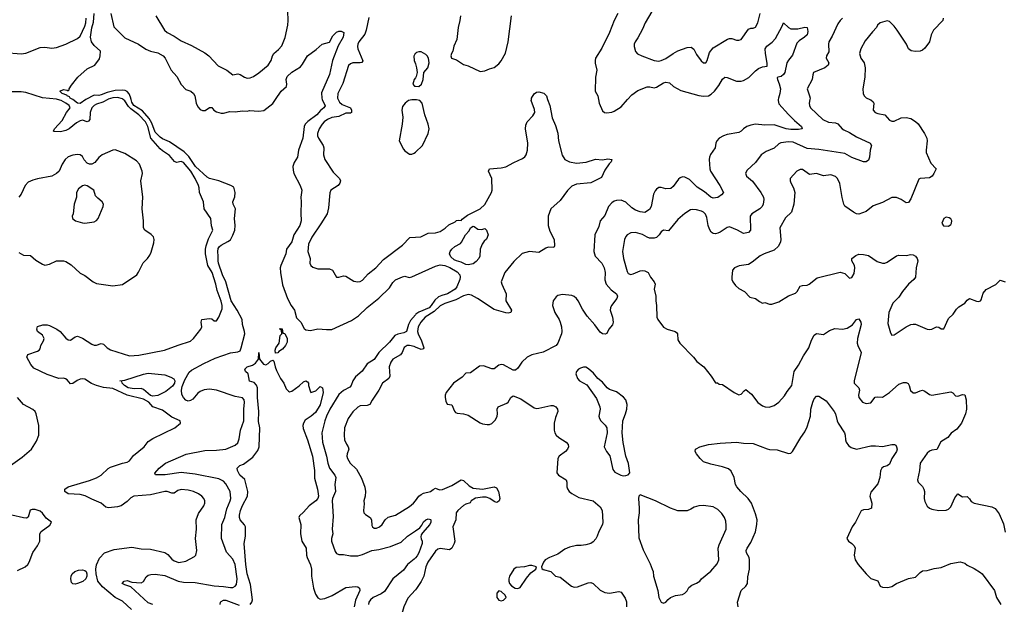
# Model space of a CAD drawing. Header units: inches. Extents: x 2001573 to 2220545, y 644482 to 846830.
# Tile 420 of 656: x 2086637 to 2095005, y 775712 to 780677. Entities that reach past the tile are written whole.
import ezdxf

# ---------------------------------------------------------------- set-up
doc = ezdxf.new("R2010")
doc.units = ezdxf.units.IN
doc.header["$MEASUREMENT"] = 0
for name, color, linetype in [('C0787', 7, 'Continuous'), ('C0788', 7, 'Continuous'), ('C0797', 7, 'Continuous'), ('C0798', 7, 'Continuous')]:
    doc.layers.add(name, color=color, linetype=linetype)

msp = doc.modelspace()

# ---------------------------------------------------------------- linework, layer by layer
at = {"layer": 'C0787', "color": 5}
for points, elevation in [([(2087587.2, 775667.2), (2087510, 775738.3), (2087450, 775771.3), (2087341.5, 775861.5), (2087300.9, 775910), (2087287.8, 775970), (2087285.3, 776010), (2087291.2, 776048.8), (2087315.9, 776104.1), (2087357.6, 776150), (2087440.9, 776179.1), (2087590, 776196.9), (2087670, 776183.9), (2087750, 776181.5), (2087871.5, 776151.5), (2087895.8, 776135.8), (2087930, 776096.9), (2087950, 776081.2), (2087990, 776066.5), (2088050, 776078.3), (2088121.7, 776118.3), (2088135.1, 776130), (2088143.6, 776170), (2088132.8, 776270), (2088140.3, 776350), (2088137.6, 776430), (2088156.4, 776483.6), (2088201.3, 776550), (2088209.7, 776570), (2088212, 776590), (2088203.5, 776610), (2088186, 776630), (2088156.9, 776650), (2088115.1, 776670), (2088070, 776683.2), (2088010, 776687.6), (2087980.4, 776679.6), (2087950, 776657.6), (2087930, 776656.8), (2087890, 776669.9), (2087870, 776671.6), (2087750, 776641.1), (2087607.8, 776632.2), (2087581.9, 776618.1), (2087550, 776585.7), (2087500.5, 776550), (2087470, 776539.8), (2087393, 776533), (2087370, 776538.4), (2087329.3, 776570), (2087250, 776604.5), (2087194.7, 776634.7), (2087150, 776644.3), (2087050, 776652), (2087019.7, 776670), (2087020.5, 776690), (2087049.6, 776710), (2087230, 776763), (2087290, 776786.1), (2087331.2, 776808.8), (2087390, 776866.9), (2087410, 776878), (2087510, 776912), (2087550, 776918.4), (2087570, 776930.4), (2087603.3, 776976.7), (2087694, 777050), (2087730, 777094.9), (2087770, 777121), (2087955.1, 777210), (2088004, 777250), (2088002, 777270), (2087930, 777300.5), (2087850, 777362.3), (2087768.7, 777388.7), (2087735.6, 777430), (2087690, 777455.8), (2087550, 777488.3), (2087430, 777544.2), (2087350, 777553.6), (2087289.4, 777569.4), (2087248, 777588), (2087190, 777625), (2087170, 777628.2), (2087150, 777624.9), (2087125.9, 777614.1), (2087090, 777588.4), (2087070, 777584.2), (2087039.7, 777619.7), (2087027.6, 777627.6), (2087010, 777631.8), (2086970, 777631.2), (2086870, 777665), (2086758.6, 777718.6), (2086733.3, 777750), (2086698, 777810), (2086706.5, 777833.5), (2086790, 777863.1), (2086803.7, 777870), (2086810, 777881), (2086817, 777910), (2086840.7, 777950), (2086844.2, 777970), (2086830, 777999.5), (2086789.6, 778030), (2086783.7, 778050), (2086790, 778070.8), (2086834.7, 778085.3), (2086870, 778086), (2086890, 778081.2), (2086952.4, 778050), (2086980.3, 778030), (2087030, 777973.7), (2087050, 777958.7), (2087070, 777954.4), (2087110, 777983.8), (2087130, 777990.3), (2087170, 777974), (2087250, 777922), (2087270, 777913.6), (2087290, 777913.6), (2087330, 777928), (2087350, 777920.8), (2087381.5, 777890), (2087410, 777874.7), (2087570, 777823.5), (2087650.5, 777829.5), (2087869.3, 777870), (2087985.4, 777914.6), (2088090, 777946.7), (2088115.1, 777970), (2088176.3, 778050), (2088185.6, 778070), (2088179.6, 778110), (2088186, 778130), (2088250, 778141.1), (2088270, 778137.1), (2088290, 778119.1), (2088310, 778120.5), (2088330, 778150.6), (2088357.9, 778222.1), (2088358.5, 778250), (2088350, 778287.3), (2088316.8, 778376.8), (2088305.4, 778430), (2088273.1, 778530), (2088237.1, 778590), (2088217.8, 778690), (2088216.7, 778730), (2088222.4, 778757.6), (2088242.7, 778817.3), (2088279.6, 778890), (2088267.6, 778927.6), (2088262.3, 778990), (2088204.7, 779070), (2088200.5, 779130), (2088164.4, 779210), (2088162.5, 779250), (2088156.2, 779270), (2088128.7, 779330), (2088091.2, 779390), (2088030, 779464.1), (2088010, 779472.7), (2087970, 779465), (2087952.9, 779473), (2087910, 779524.9), (2087850, 779562.8), (2087830, 779581.6), (2087750.8, 779670.8), (2087725.1, 779770), (2087706.1, 779810), (2087650.3, 779870), (2087580.6, 779920.6), (2087560.7, 779940.7), (2087530, 779988.6), (2087515.7, 780000)], 380), ([(2087385.7, 780000), (2087342.7, 779977.3), (2087290, 779960.1), (2087269.5, 779950), (2087249.2, 779930), (2087236.7, 779890), (2087233.7, 779830), (2087223.2, 779816.8), (2087210, 779810.7), (2087170, 779823.1), (2087150, 779819), (2087119.4, 779800.6), (2087056.6, 779750), (2087030, 779735.8), (2086984, 779724), (2086930, 779726.9), (2086925.1, 779730), (2086933.1, 779750), (2086999.1, 779820.9), (2087034.2, 779890), (2087066.2, 779930), (2087056.7, 779950), (2087028.8, 779970), (2086988.6, 779990), (2086958.4, 780000)], 380), ([(2087198.9, 780000), (2087150, 779966), (2087129.7, 779970), (2087088.7, 780000)], 360), ([(2087770, 775712), (2087730, 775724.2), (2087581.1, 775861.1), (2087530, 775877.7), (2087509.6, 775890), (2087525.6, 775910), (2087550, 775913.6), (2087590, 775900.3), (2087670, 775895.5), (2087690, 775906.8), (2087713.6, 775946.4), (2087730, 775959.1), (2087753.3, 775966.7), (2087790, 775968.7), (2087870, 775958), (2087983.1, 775910), (2088030, 775901.1), (2088130, 775896.8), (2088290, 775870.2), (2088370, 775864.8), (2088430, 775854.4), (2088450, 775856.5), (2088470, 775866), (2088479.6, 775880.4), (2088484.5, 775930), (2088469.9, 776050), (2088450, 776094.5), (2088395.4, 776155.4), (2088353.5, 776270), (2088354.6, 776390), (2088380.2, 776450), (2088397.5, 776522.5), (2088427.3, 776590), (2088431.4, 776610), (2088426, 776670), (2088390, 776736), (2088370, 776757.7), (2088330, 776778.4), (2088130, 776817.9), (2088009.5, 776830.5), (2087872.7, 776812.7), (2087811.3, 776811.3), (2087792.9, 776812.9), (2087786.3, 776826.3), (2087822.6, 776870), (2087877, 776910), (2088053.5, 776986.5), (2088210, 777017.5), (2088310, 777020.8), (2088390, 777030.2), (2088470, 777065.3), (2088490, 777084), (2088501.7, 777118.3), (2088513.7, 777190), (2088542.3, 777270), (2088542.5, 777370), (2088548.8, 777430), (2088545.3, 777450), (2088530, 777465.3), (2088470, 777477.6), (2088310, 777532), (2088250, 777539.3), (2088206, 777534), (2088170, 777520.6), (2088150, 777504.9), (2088110, 777454.3), (2088090, 777442.1), (2088070, 777439.1), (2088050, 777445), (2088028.5, 777468.5), (2088015.4, 777495.4), (2088011.4, 777530), (2088017.8, 777562.2), (2088040.5, 777619.5), (2088077.3, 777682.7), (2088098.1, 777701.9), (2088201.6, 777758.4), (2088298.5, 777801.5), (2088430, 777849.3), (2088490, 777855.3), (2088510, 777866.4), (2088520.4, 777890), (2088549.8, 778010.2), (2088548.8, 778030), (2088531.6, 778090), (2088528.2, 778130), (2088485.7, 778210), (2088433.6, 778290), (2088388.5, 778450), (2088360.3, 778510), (2088325.9, 778610), (2088323.5, 778630), (2088325.1, 778670), (2088320.2, 778710), (2088324.7, 778735.3), (2088334.2, 778750), (2088350, 778762.6), (2088407.6, 778792.4), (2088430, 778809.3), (2088450, 778846.3), (2088465.3, 778890), (2088469.3, 778930), (2088462, 778990), (2088471.7, 779070), (2088451.8, 779110), (2088449.6, 779129.7), (2088465.8, 779174.2), (2088469.7, 779210), (2088455.9, 779255.9), (2088433.2, 779270), (2088330, 779307.7), (2088250, 779327.6), (2088230, 779339.2), (2088132, 779430), (2088074.6, 779514.6), (2088035.9, 779555.9), (2087910, 779641.5), (2087850, 779666), (2087830, 779678.8), (2087790, 779722), (2087759.8, 779799.8), (2087738.1, 779838.1), (2087682.2, 779902.2), (2087608.1, 779950), (2087590, 779975.9), (2087583.9, 780000)], 360), ([(2088131, 780000), (2088137.1, 779970), (2088150, 779938.8), (2088170, 779914.9), (2088190, 779906.3), (2088213.6, 779906.4), (2088250, 779930.8), (2088270, 779930.8), (2088288.5, 779908.5), (2088310, 779894.8), (2088350, 779884.9), (2088370, 779884.9), (2088423.5, 779896.5), (2088470, 779896), (2088530, 779904.9), (2088570, 779900.5), (2088590, 779906), (2088670, 779900.4), (2088713.1, 779906.9), (2088790, 779966), (2088812.8, 780000)], 360), ([(2089208.5, 780000), (2089232.6, 779947.4), (2089221.1, 779930), (2089192.7, 779907.3), (2089163.5, 779870), (2089086.2, 779813.8), (2089064.7, 779790), (2089055.5, 779770), (2089042.3, 779670), (2089005.7, 779570), (2088999, 779510), (2088970, 779465.1), (2088959.2, 779430), (2088960.4, 779400.4), (2088967.9, 779370), (2089021.7, 779270), (2089034, 779230), (2089027, 779170), (2089030.3, 779130), (2089025.8, 779034.2), (2089028.5, 778970), (2089017.2, 778930), (2088966.3, 778850), (2088948.9, 778790), (2088904.8, 778730), (2088898.5, 778690), (2088856.1, 778590), (2088851.9, 778570), (2088853, 778530), (2088870, 778426.8), (2088912.9, 778310), (2088945, 778250), (2088972.6, 778210), (2088990, 778145.7), (2089026, 778110), (2089056.2, 778056.2), (2089070, 778043.1), (2089110, 778039), (2089170, 778052.3), (2089245.6, 778045.6), (2089290, 778047.6), (2089457.1, 778122.9), (2089516.6, 778163.4), (2089590, 778232.3), (2089690, 778312.4), (2089779, 778401), (2089810, 778446.3), (2089830, 778466.9), (2089890, 778493.4), (2089910, 778498.4), (2089948.7, 778488.7), (2089970, 778492.7), (2090000, 778506.5)], 360), ([(2089344.2, 780000), (2089355.8, 779975.8), (2089378, 779958), (2089447.7, 779930), (2089458.4, 779910), (2089457.2, 779890), (2089450, 779884.9), (2089410, 779882.5), (2089350, 779854), (2089290, 779846.5), (2089252.3, 779830), (2089225.8, 779810), (2089209.3, 779790), (2089183.9, 779750), (2089168.9, 779710), (2089168.5, 779690), (2089175.8, 779670), (2089216.5, 779610), (2089223.2, 779590), (2089220.7, 779530), (2089231, 779491), (2089302.6, 779382.6), (2089356.4, 779330), (2089363.1, 779310), (2089357.6, 779290), (2089343.8, 779270), (2089281.6, 779230), (2089273.1, 779206.9), (2089261.5, 779078.5), (2089249.2, 779030), (2089197.5, 778942.5), (2089120.7, 778830), (2089092.8, 778770), (2089086.7, 778710), (2089105.3, 778650), (2089102.4, 778610), (2089110.3, 778590), (2089130, 778575.2), (2089170, 778562.7), (2089270, 778561.7), (2089295.2, 778550), (2089330, 778490.3), (2089350, 778490.2), (2089390, 778503.5), (2089410, 778498.9), (2089477.9, 778457.9), (2089510, 778452.1), (2089530, 778455), (2089550, 778466), (2089600.1, 778519.9), (2089662.7, 778570), (2089730, 778640.3), (2089890, 778762), (2089952.5, 778827.5), (2090000, 778830.1)], 380), ([(2090000, 779997.1), (2089970, 779996.4), (2089942.8, 779990), (2089913.4, 779970), (2089890, 779939), (2089884.9, 779910), (2089893, 779850), (2089887.4, 779790), (2089862.4, 779650), (2089898, 779578), (2089910, 779562.8), (2089950, 779536), (2089970, 779536), (2089990, 779542.8), (2090000, 779552.5)], 420), ([(2086630, 778699.1), (2086670, 778677.1), (2086730, 778674.8), (2086775.8, 778635.8), (2086830, 778600.7), (2086850, 778593.4), (2086890, 778601.3), (2086950, 778630.3), (2087010, 778628.9), (2087030, 778623.6), (2087075.1, 778595.1), (2087150, 778526), (2087190, 778503.8), (2087260.7, 778450), (2087290, 778437), (2087430, 778418.3), (2087510, 778428.4), (2087632, 778510), (2087648.1, 778531.9), (2087687.9, 778612), (2087724.5, 778650), (2087742.7, 778677.3), (2087755.8, 778704.2), (2087778.5, 778781.5), (2087780.4, 778810), (2087773.6, 778833.6), (2087754, 778854), (2087699.7, 778890), (2087689.7, 778910), (2087690.9, 778969.1), (2087677.2, 779070), (2087683.5, 779170), (2087666.2, 779310), (2087680.3, 779370), (2087678.6, 779390), (2087655.3, 779450), (2087630, 779478.9), (2087530, 779539.8), (2087450, 779571.7), (2087430, 779569.8), (2087338.9, 779530), (2087310, 779507.8), (2087275, 779465), (2087250, 779450.7), (2087230, 779450.6), (2087210, 779460.2), (2087186.3, 779486.3), (2087170, 779514.7), (2087150, 779529.7), (2087130, 779533.1), (2087090, 779527.7), (2087050, 779511.7), (2087023.2, 779490), (2086997.3, 779450), (2086971.5, 779390), (2086950, 779371.8), (2086910, 779349.7), (2086790, 779326.3), (2086750, 779315.6), (2086710, 779298.4), (2086685.3, 779270), (2086650, 779194.5), (2086630.2, 779169.8)], 420), ([(2090000, 778170), (2089958.6, 778121.4), (2089942.9, 778090), (2089924.2, 778030), (2089902.7, 778017.3), (2089850, 778006.8), (2089824.5, 777995.5), (2089779.9, 777940.1), (2089689.6, 777850), (2089650, 777792), (2089590, 777755), (2089547.9, 777692.1), (2089490, 777645.1), (2089468.5, 777610), (2089455, 777570), (2089443.3, 777556.6), (2089390, 777527.5), (2089350, 777494.7), (2089274.2, 777370), (2089245.2, 777310), (2089230.7, 777270), (2089206.4, 777170), (2089211.8, 777090), (2089245.7, 776970), (2089255.5, 776910), (2089270.2, 776870), (2089316.9, 776810), (2089324.5, 776790), (2089317, 776730), (2089322.2, 776670), (2089296.6, 776610), (2089292.8, 776590), (2089300.7, 776459.3), (2089292.2, 776350), (2089297.3, 776310), (2089287.3, 776270), (2089288, 776250), (2089319.9, 776159.9), (2089330, 776144), (2089350, 776136.3), (2089390, 776135.5), (2089450, 776124.2), (2089510, 776124.2), (2089550, 776134), (2089629.2, 776170), (2089690, 776178.5), (2089790, 776202.8), (2089878.6, 776241.4), (2089932.7, 776290), (2090000, 776335.8)], 360), ([(2090000, 777896.8), (2089990, 777901), (2089950, 777911.1), (2089930, 777909.8), (2089906.3, 777893.7), (2089887.9, 777850), (2089872.8, 777830), (2089810, 777793.5), (2089791.5, 777770), (2089777.3, 777730), (2089781.8, 777650), (2089774.3, 777630), (2089719.5, 777590), (2089688.4, 777530), (2089632.4, 777447.6), (2089612.2, 777410), (2089590, 777399.8), (2089530, 777397.5), (2089510, 777387.6), (2089470, 777346.2), (2089428.3, 777291.7), (2089398.2, 777210), (2089394.4, 777150), (2089399.1, 777110), (2089413.5, 777073.5), (2089429, 777050), (2089434.4, 777030), (2089420.9, 776990), (2089418.6, 776970), (2089422.7, 776950), (2089447.1, 776910), (2089499.2, 776859.2), (2089542.5, 776782.5), (2089570, 776706.8), (2089576.9, 776670), (2089573.1, 776630), (2089561.3, 776590), (2089565.1, 776565.1), (2089559.1, 776510), (2089561.7, 776490), (2089575, 776475), (2089616, 776450), (2089626.3, 776430), (2089630, 776381), (2089634.9, 776370), (2089650, 776358.7), (2089670, 776358.3), (2089695.1, 776370), (2089717.4, 776390), (2089743, 776430), (2089770, 776451.8), (2089832.3, 776470), (2089950, 776541.8), (2089983.1, 776570), (2090000, 776592.4)], 380), ([(2088596.1, 775710), (2088609.4, 775730), (2088614.9, 775750), (2088600, 775880), (2088569.9, 775970), (2088558.4, 776050), (2088543.9, 776230), (2088555.3, 776290), (2088556.1, 776370), (2088548, 776388), (2088510, 776429.6), (2088504.6, 776450), (2088504.5, 776470), (2088514.1, 776510), (2088530, 776550.2), (2088572.8, 776630), (2088575.7, 776670), (2088551, 776771), (2088509.6, 776810), (2088489.4, 776850), (2088486, 776870), (2088509.2, 776890), (2088538.4, 776901.6), (2088618.8, 776961.2), (2088661.1, 777019), (2088673.1, 777050), (2088677.1, 777210), (2088666.4, 777266.4), (2088669.9, 777349.9), (2088658.5, 777470), (2088657.7, 777550), (2088650, 777573.2), (2088630, 777597.2), (2088590, 777608), (2088579, 777670), (2088555.3, 777690), (2088549.5, 777709.5), (2088569.6, 777730), (2088616.6, 777743.4), (2088640.8, 777759.2), (2088665.6, 777794.4), (2088670, 777852), (2088675.3, 777795.3), (2088710, 777751.3), (2088730, 777746), (2088750, 777758), (2088770, 777778), (2088790, 777784.7), (2088798, 777778), (2088807.3, 777730), (2088819.5, 777699.5), (2088853.7, 777630), (2088881.3, 777590), (2088902.6, 777542.6), (2088921.6, 777521.6), (2088930, 777517.3), (2088950, 777524), (2089013.4, 777566.6), (2089050, 777602), (2089070, 777610.4), (2089082.8, 777602.8), (2089090.7, 777590.7), (2089091, 777570), (2089104.7, 777524.7), (2089112.7, 777512.7), (2089155.5, 777524.5), (2089190, 777562), (2089211, 777550), (2089216.3, 777510), (2089190, 777407.3), (2089150, 777342), (2089114.9, 777310), (2089063.1, 777276.9), (2089048.6, 777251.4), (2089044.1, 777230), (2089045.3, 777205.3), (2089082.7, 777110), (2089124.6, 776970), (2089141.5, 776850), (2089142.7, 776782.7), (2089168.5, 776691.5), (2089176.5, 776630), (2089171.1, 776610), (2089152.8, 776590), (2089098.5, 776550), (2089050, 776495.1), (2089015.1, 776464.9), (2089010.4, 776449.6), (2089026, 776390), (2089024.5, 776310), (2089036.1, 776250), (2089071.6, 776190), (2089075, 776130), (2089080.2, 776110), (2089110, 776047.7), (2089116.6, 776010), (2089118, 775950), (2089135.2, 775850), (2089150, 775798), (2089170, 775766), (2089190, 775755), (2089230, 775760.8), (2089292.3, 775787.7), (2089410, 775854.7), (2089490, 775862.4), (2089510, 775860.5), (2089524, 775850), (2089527.7, 775830), (2089492.7, 775747.3), (2089478.8, 775690)], 340), ([(2086559.3, 776890), (2086659.1, 776960.9), (2086736.8, 777030), (2086780.7, 777099.3), (2086799.8, 777150), (2086799, 777230), (2086777.7, 777330), (2086768.8, 777350), (2086750, 777367.1), (2086669.5, 777410), (2086618.4, 777470)], 420), ([(2086619.2, 776000.8), (2086684, 776030), (2086705.3, 776050), (2086717.2, 776070), (2086747.8, 776152.2), (2086788.2, 776210), (2086809.6, 776250), (2086809.6, 776310), (2086819.7, 776330), (2086894.4, 776385.6), (2086908, 776410), (2086863.4, 776443.4), (2086830, 776485.6), (2086810, 776503.6), (2086770, 776519), (2086742, 776518), (2086727.5, 776512.5), (2086710, 776453.2), (2086694.7, 776445.3), (2086670, 776446.6), (2086570, 776469.7)], 420), ([(2090000, 776106.8), (2089990, 776095.5), (2089934.6, 776050), (2089898.8, 776001.2), (2089810, 775927.6), (2089737.6, 775822.4), (2089710, 775800.2), (2089642, 775770), (2089617.5, 775750), (2089605, 775730), (2089602.2, 775710)], 360), ([(2090000, 775834.6), (2089934.8, 775765.2), (2089902.8, 775690), (2089845.8, 775490), (2089827.9, 775410), (2089817.9, 775310), (2089820.1, 775270), (2089830.9, 775230), (2089846.4, 775206.4), (2089892.9, 775170), (2089897.1, 775150), (2089893.8, 775110), (2089903.7, 775090), (2089930, 775076), (2089970, 775074.3), (2090000, 775088.1)], 380), ([(2088339.8, 775710), (2088343.1, 775730), (2088350, 775737.4), (2088370, 775746.9), (2088390, 775747.2), (2088503.8, 775703.8)], 340)]:
    msp.add_lwpolyline(points, dxfattribs=dict(at, elevation=elevation))
for points, elevation in [([(2087190, 779271.3), (2087170, 779265.6), (2087137.7, 779242.3), (2087120.5, 779210), (2087119.5, 779170), (2087101.1, 779110), (2087090.6, 779030), (2087082.8, 779010), (2087086.8, 778990), (2087111, 778970), (2087170, 778952.7), (2087190, 778950.4), (2087270, 778960.7), (2087290, 778971), (2087305.2, 778990), (2087346.6, 779090), (2087349.3, 779110), (2087338, 779130), (2087300.7, 779160.7), (2087282.6, 779182.6), (2087266.6, 779230), (2087210, 779265.6)], 440), ([(2088810, 777846), (2088808.7, 777870), (2088815.3, 777890), (2088842, 777930), (2088850, 777994), (2088866, 778010), (2088862, 778042), (2088850, 778046), (2088848.9, 778051.1), (2088850, 778054), (2088868, 778052), (2088874, 778014), (2088890, 778012), (2088910, 777971.3), (2088910, 777938), (2088896.3, 777910), (2088870, 777879.3), (2088839.8, 777860.2), (2088830, 777849)], 340), ([(2087770, 777478.9), (2087750, 777484.5), (2087690, 777536.2), (2087670, 777544), (2087610, 777541.5), (2087559.7, 777550), (2087528.3, 777570), (2087509.6, 777590), (2087506.3, 777606.3), (2087488.7, 777611.3), (2087530, 777616.4), (2087690, 777668.3), (2087730, 777674.8), (2087870, 777661.2), (2087921.5, 777641.5), (2087946.1, 777626.1), (2087956.4, 777610), (2087954, 777590), (2087936.1, 777563.9), (2087879.5, 777520.5), (2087810, 777485.7)], 360), ([(2087110, 775884), (2087090, 775886.3), (2087078.5, 775898.5), (2087071.1, 775930), (2087073.5, 775950), (2087082.6, 775970), (2087105.6, 775990), (2087138, 776002), (2087170, 776006.5), (2087190, 776000.2), (2087200.9, 775990), (2087208.4, 775970), (2087208.4, 775950), (2087200.2, 775930), (2087172.7, 775907.3), (2087130, 775889.8)], 380)]:
    msp.add_lwpolyline(points, close=True, dxfattribs=dict(at, elevation=elevation))
at = {"layer": 'C0788', "color": 5}
for points, elevation in [([(2087793.7, 780710), (2087868.2, 780590), (2087890, 780569.1), (2087950, 780538.5), (2088010, 780496.9), (2088097.5, 780457.5), (2088210, 780396.5), (2088245.7, 780370), (2088324.7, 780284.7), (2088397.3, 780250), (2088450, 780210.5), (2088490, 780218.7), (2088510, 780211.7), (2088548.1, 780188.1), (2088570, 780181.3), (2088596.8, 780183.2), (2088624.2, 780195.8), (2088670, 780224.9), (2088750, 780290.3), (2088775.3, 780330), (2088786.4, 780370), (2088797.4, 780390), (2088836.9, 780423.1), (2088864.2, 780455.8), (2088893.7, 780526.3), (2088915, 780630), (2088918.3, 780670), (2088915.4, 780750)], 380), ([(2086510, 780399.1), (2086650, 780386.5), (2086690, 780393.8), (2086810, 780442), (2086850, 780443.2), (2086910, 780434.8), (2086950, 780440.2), (2087030, 780470.2), (2087130, 780517.8), (2087150, 780538.6), (2087190, 780621.7), (2087198.8, 780650), (2087201.2, 780690)], 380), ([(2087088.7, 780000), (2087083.7, 780003.7), (2087067.6, 780010), (2087061.4, 780021.5), (2087042, 780030), (2087037.7, 780037.7), (2086997.2, 780050), (2086979, 780070), (2087010, 780084), (2087039.8, 780079.8), (2087050, 780074), (2087058, 780082), (2087058, 780090), (2087077.5, 780122.5), (2087131.8, 780190), (2087210, 780260.5), (2087277.2, 780290), (2087314.5, 780345.5), (2087322.7, 780370), (2087324, 780410), (2087270, 780458), (2087248.8, 780490), (2087238.5, 780530), (2087249.2, 780609.2), (2087264.3, 780655.7), (2087269.8, 780730.2)], 360), ([(2087410.6, 780730), (2087438, 780618), (2087530, 780524.9), (2087646.8, 780470), (2087710, 780426.4), (2087750, 780410.3), (2087810, 780396), (2087857.1, 780370), (2087873.7, 780350), (2087925.5, 780250), (2087973.8, 780193.8), (2088010, 780127.3), (2088050, 780084), (2088091, 780070), (2088114, 780050), (2088124.9, 780030), (2088131, 780000)], 360), ([(2089604.3, 780695.7), (2089582.9, 780590), (2089570, 780554.6), (2089519.5, 780490), (2089510.1, 780470), (2089507.6, 780450), (2089512.2, 780430), (2089553.1, 780326.9), (2089545.1, 780314.9), (2089531, 780310), (2089470, 780309.9), (2089450, 780303.2), (2089430.8, 780289.2), (2089383.3, 780136.7), (2089341, 780050), (2089339.4, 780010), (2089344.2, 780000)], 380), ([(2088812.8, 780000), (2088859.7, 780070), (2088904.7, 780110), (2088907.7, 780130), (2088902.7, 780170), (2088910, 780195), (2088948.9, 780231.1), (2089022.8, 780277.2), (2089041.1, 780298.9), (2089083.6, 780370), (2089156.1, 780423.9), (2089208.7, 780470), (2089270, 780487.7), (2089299.6, 780540.4), (2089330, 780570.7), (2089350, 780578.8), (2089370, 780578.8), (2089392, 780570), (2089387.7, 780530), (2089345.4, 780454.6), (2089295, 780330), (2089270, 780212.7), (2089202.5, 780057.5), (2089203.9, 780010), (2089208.5, 780000)], 360), ([(2090000, 780391), (2089998.8, 780390), (2089987.1, 780367.1), (2089990.7, 780330), (2090000, 780301.9)], 420), ([(2090000, 780184.5), (2089990, 780168.7), (2089977.3, 780130), (2089993, 780113), (2090000, 780112.2)], 420), ([(2086958.4, 780000), (2086950, 780002.8), (2086830, 780012.7), (2086690, 780058.7), (2086650, 780064.2), (2086525.8, 780065.8)], 380), ([(2087583.9, 780000), (2087579, 780019), (2087566.7, 780046.7), (2087550, 780066.4), (2087535.1, 780075.1), (2087510, 780079), (2087450, 780077), (2087381, 780059), (2087330, 780039), (2087310, 780035), (2087270, 780036.8), (2087199.5, 780000.5), (2087198.9, 780000)], 360), ([(2087515.7, 780000), (2087510, 780004.6), (2087470, 780015.7), (2087430, 780013.4), (2087390, 780002.3), (2087385.7, 780000)], 380)]:
    msp.add_lwpolyline(points, dxfattribs=dict(at, elevation=elevation))
at = {"layer": 'C0797', "color": 5}
for points, elevation in [([(2091124, 780000), (2091141.8, 779950), (2091163.5, 779843.5), (2091190, 779779.1), (2091210, 779714), (2091215.8, 779650), (2091248.1, 779528.1), (2091271.4, 779491.4), (2091309.2, 779469.2), (2091370, 779458.4), (2091452, 779468), (2091530, 779494.4), (2091590, 779488.4), (2091635.8, 779495.8), (2091671, 779490), (2091664.7, 779470), (2091645.8, 779454.2), (2091610, 779400.9), (2091581.7, 779338.3), (2091490, 779291.7), (2091370, 779279.5), (2091330, 779263.7), (2091292.4, 779227.6), (2091230, 779142.5), (2091151.3, 779070), (2091128.6, 779010), (2091129.5, 778930), (2091142.4, 778882.4), (2091180.9, 778810), (2091182.5, 778757.5), (2091175.8, 778744.2), (2091130, 778744.4), (2091110, 778737.7), (2091050, 778701.4), (2090970, 778708.2), (2090907, 778693), (2090837.4, 778622.6), (2090761.7, 778530), (2090729.3, 778450), (2090733.7, 778430), (2090771, 778350), (2090769.3, 778290), (2090816.3, 778210), (2090811.8, 778190), (2090790, 778185.8), (2090770, 778189), (2090670, 778216.4), (2090528.6, 778310), (2090478.1, 778338.1), (2090450, 778344), (2090410, 778330.9), (2090343, 778297), (2090250, 778267.5), (2090210, 778246.7), (2090160.4, 778199.6), (2090082.6, 778150), (2090046.8, 778110), (2090024.8, 778070), (2090017.6, 778030), (2090022.6, 778010), (2090053.1, 777950), (2090072.2, 777890), (2090070, 777882), (2090050, 777875.7), (2090000, 777896.8)], 380), ([(2090000, 778830.1), (2090047.3, 778832.7), (2090110, 778863.7), (2090170, 778866), (2090210, 778877.8), (2090253.7, 778906.3), (2090283.7, 778936.3), (2090339.1, 778960.9), (2090350.8, 778970.8), (2090370, 778976), (2090390, 778971), (2090396.6, 778983.4), (2090442.5, 779017.5), (2090550, 779070.2), (2090590, 779107.7), (2090647.1, 779210), (2090653.8, 779230), (2090649.1, 779329.1), (2090621.4, 779390), (2090629.2, 779410), (2090730, 779418.6), (2090770, 779428.1), (2090835.7, 779464.3), (2090910, 779497.4), (2090930, 779513.6), (2090941.3, 779530), (2090952.3, 779570), (2090954.7, 779630), (2090936.4, 779750), (2090937.6, 779782.4), (2090950, 779811.4), (2090998.1, 779861.9), (2091014.4, 779890), (2091013.8, 779913.8), (2090984.9, 779990), (2090986.2, 780000)], 380), ([(2090000, 779552.5), (2090059.3, 779610), (2090108.6, 779710), (2090116.9, 779750), (2090109.7, 779790), (2090079.7, 779870), (2090058.4, 779970), (2090037.2, 779990), (2090010, 779997.4), (2090000, 779997.1)], 420), ([(2093084.4, 780000), (2093083.7, 779990), (2093090, 779963.1), (2093170, 779872.6), (2093221, 779821), (2093280.5, 779770), (2093286, 779750), (2093256, 779744), (2093190, 779743.9), (2093150, 779751.1), (2093050, 779783.4), (2092970, 779782.2), (2092890, 779789.8), (2092850, 779782.4), (2092818, 779770), (2092788.9, 779750), (2092770, 779729.7), (2092750, 779718.5), (2092650, 779701.2), (2092618, 779690), (2092581.3, 779670), (2092562.3, 779650), (2092552.9, 779630), (2092547, 779590), (2092507.9, 779532.1), (2092499.7, 779510), (2092498.2, 779490), (2092502, 779410), (2092507.7, 779390), (2092587.1, 779270), (2092618, 779210), (2092601.3, 779190), (2092570, 779168.6), (2092530, 779161), (2092510, 779169.1), (2092456.7, 779216.7), (2092394.7, 779254.7), (2092330, 779319.3), (2092290, 779341.1), (2092270, 779342), (2092250, 779334.7), (2092236.8, 779323.2), (2092190, 779261.6), (2092170, 779243), (2092130, 779240.5), (2092090, 779251.1), (2092070, 779251.1), (2092050, 779239.6), (2092036.9, 779223.1), (2092025.3, 779194.7), (2092005.5, 779090), (2091990, 779066), (2091950, 779039.8), (2091910, 779044.8), (2091870, 779060.6), (2091840, 779080), (2091790, 779127.2), (2091750, 779146), (2091710, 779142.7), (2091690, 779135.6), (2091670, 779122.2), (2091640.7, 779090), (2091610, 779015.6), (2091570.4, 778970), (2091558.4, 778921.6), (2091524.9, 778850), (2091517.6, 778710), (2091529.1, 778670), (2091583.6, 778610), (2091606, 778570), (2091612.7, 778530), (2091608.9, 778468.9), (2091622.9, 778430), (2091664, 778384), (2091708.4, 778350), (2091717.6, 778330), (2091712.2, 778310), (2091665.7, 778250), (2091657.4, 778230), (2091656.9, 778210), (2091676.5, 778150), (2091680.8, 778110), (2091674.1, 778085.9), (2091644, 778050), (2091627.1, 778012.9), (2091614, 778006), (2091590.6, 778009.4), (2091570, 778024.5), (2091524.9, 778084.9), (2091459, 778159), (2091419.5, 778219.5), (2091384.8, 778290), (2091370, 778309.7), (2091350, 778326), (2091330, 778335.1), (2091250, 778342.3), (2091210, 778335.1), (2091195.4, 778324.6), (2091172, 778290), (2091164.9, 778250), (2091184.9, 778190), (2091222.8, 778130), (2091230.3, 778110), (2091240.9, 778070), (2091243.6, 778030), (2091242.6, 778010), (2091211.6, 777930), (2091196.4, 777910), (2091087, 777853), (2090990.1, 777829.9), (2090950.4, 777810), (2090903.6, 777770), (2090870, 777717), (2090850, 777701.3), (2090830, 777699.7), (2090750, 777746.9), (2090730, 777748.2), (2090710, 777743), (2090668.6, 777711.4), (2090650, 777711.1), (2090578.7, 777738.7), (2090545.1, 777734.9), (2090470, 777679.3), (2090430, 777676), (2090397.4, 777642.6), (2090324.9, 777590), (2090263, 777510), (2090252.7, 777490), (2090252.4, 777470), (2090258, 777438), (2090270, 777411), (2090310, 777406), (2090331.7, 777351.7), (2090341.5, 777341.5), (2090354.9, 777334.9), (2090410, 777331.2), (2090450, 777319.3), (2090550, 777254.7), (2090570, 777245.8), (2090610, 777238.5), (2090630, 777239.6), (2090650, 777247.6), (2090680.4, 777279.6), (2090695.3, 777310), (2090699.2, 777330), (2090695.8, 777370), (2090703, 777390), (2090778.8, 777421.2), (2090790, 777430.3), (2090811.7, 777468.3), (2090830, 777483.7), (2090897.7, 777457.7), (2091010, 777380.8), (2091030, 777376.5), (2091050, 777378.9), (2091150, 777400.6), (2091170, 777399.7), (2091193, 777390), (2091207, 777370), (2091210.3, 777350), (2091190, 777299.3), (2091179.3, 777250), (2091179.7, 777190), (2091185.2, 777170), (2091196.5, 777150), (2091218.3, 777130), (2091283.1, 777090), (2091297.6, 777070), (2091301.3, 777050), (2091294, 777030), (2091275.3, 777010), (2091222, 776970), (2091210.3, 776950), (2091202.4, 776830), (2091216.3, 776810), (2091280.5, 776770), (2091288.4, 776750), (2091286.4, 776710), (2091291.8, 776691.8), (2091308.4, 776670), (2091330, 776652.2), (2091390, 776618.5), (2091510.3, 776590.3), (2091570, 776541.6), (2091588.4, 776510), (2091594, 776410), (2091591.4, 776390), (2091560.7, 776330), (2091545.8, 776290), (2091532.6, 776267.4), (2091510, 776243.5), (2091490, 776229.7), (2091450, 776217.4), (2091410, 776211.2), (2091370, 776211.6), (2091310, 776198.3), (2091270, 776181.1), (2091210, 776137.4), (2091138.8, 776110), (2091102, 776090), (2091087.7, 776070), (2091071, 776030), (2091075.3, 776015.3), (2091086.9, 776006.9), (2091150, 775990.5), (2091190, 775950.5), (2091230, 775942.3), (2091327.8, 775867.8), (2091350, 775859.2), (2091379.3, 775860.7), (2091470, 775895.6), (2091490, 775897.4), (2091510.4, 775890), (2091571.1, 775831.1), (2091610, 775811.6), (2091650, 775806.3), (2091730, 775820.4), (2091750, 775816.3), (2091784.4, 775764.4), (2091794.4, 775734.4), (2091793.2, 775690)], 420), ([(2091555.7, 780000), (2091561.1, 779970), (2091590, 779904), (2091606.8, 779890), (2091627.5, 779887.5), (2091670, 779892.9), (2091690, 779900.9), (2091750, 779938.5), (2091803.8, 780000)], 420), ([(2093352.1, 780000), (2093346.4, 779970), (2093348.5, 779950), (2093358.7, 779930), (2093462, 779830), (2093510, 779806), (2093570, 779800.3), (2093590, 779792.2), (2093627.2, 779750), (2093641.2, 779741.2), (2093690, 779719.2), (2093750, 779682.2), (2093865.5, 779630), (2093877.3, 779610), (2093864.9, 779570), (2093859.5, 779510), (2093850, 779483.7), (2093830, 779471.5), (2093810, 779471.1), (2093710, 779508.6), (2093650, 779542.2), (2093430, 779574.7), (2093330, 779583.7), (2093210, 779636.8), (2093170, 779641.1), (2093106.9, 779633.1), (2093090, 779623.5), (2093050, 779585.4), (2092982.7, 779557.3), (2092938.4, 779530), (2092890, 779465.6), (2092820.6, 779399.4), (2092806.6, 779373.4), (2092813, 779350), (2092865.6, 779305.6), (2092936.5, 779210), (2092958, 779170), (2092961.1, 779150), (2092956.9, 779110), (2092947, 779090), (2092928.4, 779071.6), (2092860.7, 779030), (2092846, 779010), (2092848.7, 778891.3), (2092830, 778871.5), (2092790, 778863), (2092739, 778890), (2092670, 778917.7), (2092650, 778913.7), (2092590, 778872.7), (2092570, 778863.7), (2092550, 778858.4), (2092530, 778860.4), (2092513.8, 778873.8), (2092499, 778899), (2092489.2, 778929.2), (2092477.7, 778997.7), (2092464.8, 779024.8), (2092450, 779043), (2092432.5, 779052.5), (2092390, 779062.9), (2092354.8, 779065.2), (2092338.2, 779061.8), (2092290, 779031.3), (2092230, 778979.7), (2092150, 778885.6), (2092110, 778889.4), (2092090, 778875.1), (2092072.4, 778850), (2092050, 778828.7), (2092030, 778822.2), (2091990, 778822.8), (2091969.9, 778829.9), (2091930, 778854.2), (2091870, 778869.7), (2091830, 778866.6), (2091801.3, 778850), (2091790, 778837.6), (2091778.2, 778810), (2091760.5, 778710), (2091768.4, 778650), (2091798.9, 778538.9), (2091810, 778522), (2091830, 778514.9), (2091850, 778518.4), (2091910, 778543.6), (2091930, 778546.7), (2091950, 778545.5), (2091978, 778530), (2091998.3, 778490), (2092028.7, 778450), (2092037.6, 778430), (2092030.4, 778390), (2092043.1, 778330), (2092043.7, 778290), (2092050.4, 778250), (2092050.9, 778150.9), (2092061, 778130), (2092110, 778066), (2092138.8, 778050), (2092208.7, 778028.7), (2092220.4, 778020.4), (2092228, 778010), (2092230, 777958), (2092248.2, 777930), (2092364, 777810), (2092393.4, 777773.4), (2092450.6, 777730), (2092514.8, 777650), (2092552, 777592), (2092568, 777592), (2092582, 777582), (2092610, 777578), (2092710.6, 777510), (2092750, 777490.4), (2092770, 777498), (2092794.5, 777525.5), (2092810, 777536), (2092856, 777496), (2092910, 777426.8), (2092950, 777397.3), (2092974, 777390), (2093007.9, 777387.9), (2093050, 777400.5), (2093090, 777430.6), (2093137.4, 777482.6), (2093159.4, 777520.6), (2093198.9, 777570), (2093219.7, 777690), (2093256, 777744), (2093297.6, 777822.4), (2093344.2, 777890), (2093365.3, 777954.7), (2093390, 777999.3), (2093410, 778012), (2093470, 778004.9), (2093521.1, 778038.9), (2093564.9, 778055.1), (2093630, 778049), (2093670, 778058.3), (2093714.8, 778085.2), (2093750, 778130.5), (2093770, 778137.3), (2093786.7, 778110), (2093790.2, 778090), (2093758.4, 777970), (2093755.4, 777930), (2093760.2, 777910), (2093790.2, 777850), (2093729, 777609), (2093730.3, 777590), (2093768, 777550), (2093774.9, 777530), (2093764.9, 777490), (2093768.5, 777470), (2093800.7, 777430), (2093830, 777417.1), (2093870, 777423), (2093908.2, 777471.8), (2093930, 777475.8), (2093970, 777473), (2094030, 777512.4), (2094110, 777582), (2094150, 777597), (2094170, 777597.6), (2094187, 777587), (2094196.4, 777570), (2094207.1, 777527.1), (2094230, 777508.2), (2094250, 777508.4), (2094290, 777526.7), (2094310, 777530.4), (2094330, 777523.1), (2094370, 777492.9), (2094388.7, 777488.7), (2094550, 777516.4), (2094567.3, 777507.3), (2094590, 777484), (2094610, 777481), (2094650, 777494.8), (2094670, 777491), (2094682, 777450), (2094683.7, 777370), (2094674.9, 777330), (2094642.4, 777250), (2094600.5, 777199.5), (2094555, 777165), (2094524.9, 777130), (2094466.4, 777093.6), (2094431.7, 777028.3), (2094390, 777022.3), (2094370, 777013.5), (2094350, 776995.4), (2094290.8, 776910), (2094284.9, 776850), (2094268.4, 776770), (2094274.4, 776750), (2094310, 776712.4), (2094321.5, 776690), (2094327.8, 776670), (2094325.3, 776610), (2094330, 776586), (2094350, 776547.3), (2094370.8, 776530), (2094390, 776521.3), (2094450, 776510.4), (2094510, 776513.1), (2094530, 776521.1), (2094550, 776539.3), (2094583.6, 776616.4), (2094610, 776650.7), (2094650, 776624.9), (2094690, 776626.8), (2094710, 776606.8), (2094724.2, 776584.2), (2094750, 776570.3), (2094898.9, 776538.9), (2094926.6, 776526.6), (2094960.7, 776480.7), (2094997.2, 776397.2), (2095014, 776326)], 440), ([(2093863.7, 780000), (2093870, 779997.6), (2093890, 779980.7), (2093895.3, 779970), (2093890.5, 779910), (2093907.3, 779890), (2093930, 779880.5), (2093990, 779870.8), (2094030, 779824.9), (2094050, 779815.5), (2094070, 779815.5), (2094130, 779843.8), (2094170, 779846.4), (2094210, 779838.4), (2094250, 779814), (2094272.9, 779792.9), (2094327.7, 779710), (2094347.7, 779670), (2094350.3, 779650), (2094340.4, 779570), (2094342, 779550), (2094380.2, 779460.2), (2094424.9, 779410), (2094406.3, 779370), (2094392.2, 779347.8), (2094370, 779335.6), (2094290.3, 779329.7), (2094278, 779322), (2094210, 779156.2), (2094190, 779123.6), (2094170, 779121.6), (2094130, 779151.2), (2094090, 779167.3), (2094050, 779167.1), (2093970, 779126), (2093890, 779096.9), (2093830, 779049.7), (2093770, 779026.6), (2093750, 779029.7), (2093722.6, 779042.6), (2093650, 779092.7), (2093641.3, 779110), (2093627.9, 779167.9), (2093607.4, 779287.4), (2093588.3, 779328.3), (2093570, 779347), (2093530, 779358.9), (2093470, 779352.4), (2093410, 779371.2), (2093350, 779362.4), (2093290, 779406), (2093270, 779406.3), (2093259, 779401), (2093243, 779390), (2093185.3, 779330), (2093184.2, 779310), (2093190, 779291), (2093214.9, 779250), (2093225, 779210), (2093217.8, 779110), (2093196.6, 779043.4), (2093145.4, 778994.6), (2093098.4, 778910), (2093106.7, 778810), (2093104.4, 778790), (2093087.1, 778752.9), (2093050, 778721.5), (2092964, 778690), (2092930, 778672.8), (2092862, 778618), (2092830, 778599.7), (2092752.7, 778587.3), (2092711.3, 778570), (2092696, 778550), (2092690.8, 778490), (2092690.8, 778470), (2092698.8, 778450), (2092720.9, 778420.9), (2092750, 778394.8), (2092796, 778370), (2092842, 778322), (2092892, 778310), (2092924.5, 778284.5), (2092950, 778271.3), (2092970, 778276), (2093010, 778262.8), (2093030, 778262.8), (2093090, 778280.7), (2093170, 778333.4), (2093230, 778354.9), (2093245.1, 778370), (2093270, 778413), (2093290, 778420.5), (2093330, 778424), (2093347.7, 778432.3), (2093415.9, 778484.1), (2093610, 778533), (2093650, 778522.8), (2093690, 778482.8), (2093710, 778486.8), (2093730, 778522), (2093734.7, 778570), (2093731.1, 778591.1), (2093709, 778630), (2093708.7, 778650), (2093744.9, 778675.1), (2093770, 778686.4), (2093810, 778684.6), (2093850, 778674.3), (2093924.8, 778624.8), (2093970, 778608.4), (2093990, 778609.2), (2094010, 778616.9), (2094090, 778672.3), (2094110, 778677.3), (2094170, 778676), (2094210, 778683.1), (2094230, 778680.3), (2094250.4, 778670), (2094264.4, 778650), (2094270.3, 778630), (2094256.9, 778570), (2094250.4, 778490), (2094236.4, 778470), (2094191.8, 778430), (2094140.3, 778370), (2094110, 778322), (2094058.4, 778270), (2094023.1, 778190), (2094016.7, 778096.7), (2094037.3, 778017.3), (2094050, 777998), (2094070, 778000.7), (2094170, 778067.7), (2094212.3, 778087.7), (2094230, 778090.6), (2094250, 778090.6), (2094270, 778083.8), (2094350, 778048), (2094370, 778045.5), (2094390, 778050.5), (2094430, 778068), (2094450, 778065.5), (2094470, 778053), (2094490, 778053.4), (2094530, 778140.5), (2094570, 778176.3), (2094599.6, 778220.4), (2094620.1, 778239.9), (2094669, 778270), (2094690, 778296), (2094710, 778310.7), (2094770, 778286.4), (2094790, 778283), (2094804, 778290), (2094810, 778298), (2094826.2, 778353.8), (2094850, 778386), (2094932.5, 778427.5), (2094970, 778464.7), (2095012, 778450)], 460), ([(2090000, 778506.5), (2090170, 778584.7), (2090210, 778595.9), (2090250.2, 778590.2), (2090294.1, 778574.1), (2090356.3, 778536.3), (2090378.7, 778510), (2090381.8, 778490), (2090377.7, 778470), (2090352.1, 778410), (2090338.1, 778390), (2090272, 778348), (2090224.1, 778335.9), (2090196.5, 778323.5), (2090165, 778295), (2090135.7, 778250), (2090116.6, 778230), (2090030, 778192.8), (2090004.6, 778175.4), (2090000, 778170)], 360), ([(2092743.5, 775690), (2092738.7, 775730), (2092769.6, 775830), (2092810, 775866), (2092821.7, 775890), (2092826.2, 775946.2), (2092839, 776010), (2092839, 776090), (2092836.2, 776110), (2092815.6, 776150), (2092811.1, 776170), (2092819.1, 776190), (2092850, 776236.4), (2092890, 776328.4), (2092902.4, 776390), (2092903.7, 776430), (2092890, 776481.6), (2092856.1, 776570), (2092827.9, 776610), (2092766, 776670), (2092733.1, 776710), (2092722, 776730), (2092709.7, 776790), (2092683.3, 776843.3), (2092662, 776862), (2092610, 776880.9), (2092510, 776903.7), (2092450, 776923.7), (2092419.3, 776950), (2092389.2, 776990), (2092379, 777010), (2092382, 777030), (2092386.3, 777033.7), (2092418, 777050), (2092491.1, 777068.9), (2092590, 777081.7), (2092730, 777090.3), (2092790, 777082), (2092870, 777079.1), (2092990, 777033.7), (2093010, 777028.5), (2093075.1, 777024.9), (2093170, 776993.7), (2093190, 776997.1), (2093204.5, 777010), (2093275.1, 777130), (2093310, 777176), (2093330, 777221), (2093358, 777310), (2093360.4, 777370), (2093379.1, 777430), (2093390, 777456.3), (2093410, 777479.1), (2093430, 777480.7), (2093490, 777439.3), (2093560.3, 777350), (2093570.2, 777330), (2093583.7, 777270), (2093592.8, 777250), (2093647.6, 777170), (2093653.4, 777150), (2093654.3, 777110), (2093660.8, 777090), (2093681, 777061), (2093703.6, 777043.6), (2093750, 777029.2), (2093870, 777058.3), (2093910, 777059.5), (2093970, 777052.7), (2094050.8, 777070.8), (2094070.9, 777070.9), (2094082.8, 777062.8), (2094090.4, 777050.4), (2094094, 777030), (2094090.3, 777010), (2094048.2, 776951.8), (2094030, 776902.7), (2094010.3, 776889.7), (2093979.2, 776880.8), (2093964.4, 776870), (2093952.8, 776847.2), (2093947.6, 776790), (2093930, 776737), (2093870, 776664), (2093862.4, 776630), (2093879.1, 776570), (2093876, 776530), (2093850, 776517.2), (2093810, 776516), (2093790, 776505.2), (2093740.5, 776410), (2093713, 776370), (2093666.8, 776270), (2093681, 776250), (2093710.8, 776230), (2093730.7, 776210), (2093739.1, 776190), (2093728.4, 776130), (2093738, 776090), (2093763, 776050), (2093830, 775970.8), (2093870.4, 775930.4), (2093930, 775911), (2093950, 775867.3), (2093970, 775858), (2094014.9, 775854.9), (2094050, 775864.2), (2094090, 775888.4), (2094190, 775930.4), (2094250, 775942), (2094290, 775983.1), (2094310, 775995.3), (2094350, 775998.3), (2094410, 776016.5), (2094470, 776025.8), (2094550, 776058), (2094630, 776074.4), (2094670, 776060.4), (2094690, 776045.3), (2094750, 776016.5), (2094803.5, 775983.5), (2094818, 775970), (2094922.4, 775830), (2094938, 775770), (2094974.4, 775710)], 420), ([(2090000, 776592.4), (2090028.4, 776630), (2090050, 776645.5), (2090070, 776656.5), (2090129.8, 776670.2), (2090150, 776688.5), (2090170, 776698), (2090205.5, 776685.5), (2090230, 776686.7), (2090310, 776721.8), (2090390, 776768.7), (2090410, 776764.9), (2090457.9, 776717.9), (2090490, 776699.4), (2090570, 776691.6), (2090671.1, 776711.1), (2090690, 776702.4), (2090705.5, 776670), (2090717.4, 776610), (2090712.4, 776590), (2090698.9, 776581.1), (2090690, 776577.6), (2090670, 776585.1), (2090632.3, 776612.3), (2090602.3, 776622.3), (2090570, 776623.7), (2090510, 776613.8), (2090474.9, 776590), (2090466, 776574), (2090430, 776564.1), (2090410, 776552.7), (2090360.3, 776510), (2090348, 776490), (2090343.1, 776430), (2090319.4, 776370), (2090335, 776250), (2090330, 776229.2), (2090310.3, 776190), (2090290, 776174.3), (2090210, 776185.1), (2090190, 776179.7), (2090170, 776163.6), (2090106.3, 776070), (2090090.3, 776029.7), (2090072.7, 775950), (2090050, 775904.8), (2090010, 775845.3), (2090000, 775834.6)], 380), ([(2090000, 776335.8), (2090038.2, 776361.8), (2090055.9, 776384.1), (2090070, 776412.4), (2090090, 776428.9), (2090110, 776439.5), (2090130, 776434), (2090131.4, 776430), (2090131.2, 776410), (2090122.4, 776390), (2090060.3, 776319.7), (2090050, 776302), (2090046.4, 776286.4), (2090048.7, 776268.7), (2090058.3, 776250), (2090057.6, 776230), (2090029.2, 776150), (2090015.7, 776124.3), (2090000, 776106.8)], 360)]:
    msp.add_lwpolyline(points, dxfattribs=dict(at, elevation=elevation))
for points, elevation in [([(2094510, 778999.3), (2094490, 778989), (2094473.4, 778950), (2094487.9, 778927.9), (2094530, 778924.9), (2094550, 778937.3), (2094557.6, 778950), (2094558.4, 778970), (2094550, 778985.2), (2094535.3, 778995.3)], 480), ([(2090565.2, 778894.8), (2090590, 778904.7), (2090604.7, 778890), (2090618, 778850), (2090605.4, 778814.6), (2090583.5, 778796.5), (2090567.5, 778772.5), (2090550.6, 778729.4), (2090548.4, 778670), (2090538.4, 778650), (2090517.3, 778622.7), (2090490, 778604.2), (2090450, 778596.3), (2090430, 778598.7), (2090390, 778618), (2090349.7, 778629.7), (2090330, 778638.9), (2090302.3, 778662.3), (2090289.1, 778690), (2090295.7, 778710), (2090310.9, 778730), (2090336.4, 778750), (2090383.4, 778776.6), (2090392.7, 778787.3), (2090427.2, 778850), (2090456.3, 778883.7), (2090470, 778910.2), (2090490, 778924.4), (2090501.1, 778921.1), (2090530, 778897.3)], 360), ([(2091430, 777726.6), (2091402.5, 777717.5), (2091386.8, 777710), (2091370.8, 777690), (2091364.7, 777670), (2091378.8, 777630), (2091396, 777610), (2091456.2, 777576.2), (2091539.2, 777459.2), (2091568.5, 777390), (2091570.4, 777370), (2091559.5, 777310), (2091564.4, 777290), (2091574.9, 777270), (2091613.7, 777233.7), (2091628.2, 777210), (2091630.4, 777170), (2091603.8, 777050), (2091624.9, 777010), (2091652.9, 776972.9), (2091678.4, 776858.4), (2091694.9, 776834.9), (2091746, 776810), (2091770, 776804.9), (2091790, 776806.8), (2091810, 776812), (2091822, 776830), (2091812.7, 776907.3), (2091789.6, 776969.6), (2091765.4, 777085.4), (2091757.6, 777170), (2091763.6, 777270), (2091787.3, 777330), (2091797.6, 777370), (2091799.6, 777410), (2091789.6, 777449.6), (2091770, 777472), (2091710, 777517), (2091650, 777536.2), (2091629, 777550), (2091590, 777599), (2091550, 777629.3), (2091514.1, 777674.1), (2091472.9, 777712.9), (2091450, 777725.4)], 440), ([(2091910, 776642), (2091898, 776630), (2091896, 776610), (2091902.4, 776530), (2091902.4, 776490), (2091892.2, 776430), (2091898, 776278), (2091935.1, 776175.1), (2091995.6, 776055.6), (2092013.7, 776010), (2092020.3, 775990), (2092023.7, 775950), (2092060.5, 775830), (2092068, 775770), (2092090, 775731.3), (2092110, 775721), (2092130, 775731), (2092147.3, 775752.7), (2092169.6, 775770.4), (2092210, 775786.8), (2092270, 775794.8), (2092290, 775806.8), (2092310, 775826), (2092325.4, 775854.6), (2092350, 775874), (2092390, 775890.6), (2092417.2, 775910), (2092431.9, 775928.1), (2092510, 775993.4), (2092564.9, 776055.1), (2092579.6, 776090), (2092573.5, 776190), (2092581.6, 776218.4), (2092640.5, 776350), (2092642.7, 776382.7), (2092638, 776418), (2092627, 776450), (2092603.8, 776483.8), (2092570, 776518), (2092530, 776539.5), (2092450, 776551.8), (2092410, 776549.6), (2092370, 776537.6), (2092340.7, 776519.3), (2092310, 776507), (2092230, 776506), (2092169.3, 776529.3), (2092042, 776590)], 440), ([(2090970, 776040.9), (2090928.2, 776031.8), (2090855.5, 776024.5), (2090836, 776010), (2090798.9, 775950), (2090793.1, 775930), (2090794.3, 775910), (2090800.9, 775890), (2090815.8, 775870), (2090848.6, 775848.6), (2090870, 775845.8), (2090890, 775854), (2090945.2, 775934.8), (2090981.4, 775978.6), (2091024, 776010), (2091028.7, 776030), (2090990, 776040.7)], 420), ([(2090710, 775826), (2090693, 775807), (2090692.7, 775770), (2090710, 775748.7), (2090730, 775742.6), (2090750, 775747.4), (2090771.6, 775770), (2090764.5, 775790), (2090730, 775820.7)], 420)]:
    msp.add_lwpolyline(points, close=True, dxfattribs=dict(at, elevation=elevation))
at = {"layer": 'C0798', "color": 5}
for points, elevation in [([(2092010, 780746), (2091953.4, 780650), (2091930, 780596), (2091890, 780524), (2091866.8, 780490), (2091858.8, 780470), (2091858.8, 780450), (2091870, 780406.8), (2091888.6, 780388.6), (2091926, 780370), (2092030, 780331.5), (2092070, 780326.7), (2092090, 780330.2), (2092130, 780347.6), (2092189.9, 780390.1), (2092230, 780412.6), (2092310, 780442.3), (2092344.9, 780444.9), (2092366.5, 780426.5), (2092390, 780380.7), (2092428.4, 780328.4), (2092450, 780310.4), (2092470, 780310.5), (2092480.4, 780330), (2092500, 780400), (2092530, 780437.4), (2092653.5, 780513.5), (2092670, 780518.5), (2092690, 780517.7), (2092730, 780504.6), (2092750, 780503.1), (2092769.7, 780510.3), (2092830, 780597.3), (2092850, 780606), (2092870, 780606), (2092890, 780613.4), (2092909.8, 780650.2), (2092931, 780730)], 440), ([(2090383.1, 780710), (2090378, 780670), (2090362.6, 780610), (2090353, 780510), (2090327.9, 780452.1), (2090318.8, 780410), (2090306.8, 780390), (2090302.8, 780370), (2090306.8, 780350), (2090350, 780336), (2090410, 780297.3), (2090450, 780284.9), (2090550, 780236.3), (2090590, 780242.4), (2090630, 780260.5), (2090670, 780270.5), (2090710, 780301.6), (2090730, 780328), (2090765.6, 780394.4), (2090789.8, 780490.2), (2090818.5, 780710)], 420), ([(2091721.5, 780730), (2091688.7, 780671.3), (2091648.6, 780570), (2091585.4, 780434.6), (2091530.5, 780350), (2091527, 780330), (2091527.1, 780307.1), (2091542, 780250), (2091531.6, 780190), (2091527.4, 780070), (2091550.3, 780030.3), (2091555.7, 780000)], 420), ([(2091803.8, 780000), (2091839.3, 780040.7), (2091890, 780076), (2091970, 780108.5), (2091991.4, 780108.6), (2092030, 780100.2), (2092050, 780104.2), (2092110, 780142.4), (2092130, 780146.3), (2092160.6, 780140.6), (2092194.9, 780110), (2092255.8, 780075.8), (2092410, 780032.4), (2092450, 780027.2), (2092490, 780031.8), (2092514.8, 780045.2), (2092541.5, 780070), (2092580.2, 780119.8), (2092610, 780172.7), (2092630, 780188.7), (2092650, 780186.3), (2092730, 780156.5), (2092770, 780156.5), (2092790, 780161.5), (2092834.2, 780185.8), (2092890, 780243.6), (2092916.3, 780263.7), (2092950, 780278.5), (2092990, 780282.8), (2092990.7, 780309.3), (2092975, 780390), (2092973.6, 780430), (2092986.8, 780453.2), (2093032.9, 780487.1), (2093061.3, 780518.7), (2093118.6, 780621.4), (2093130, 780652), (2093171.2, 780611.2), (2093190, 780600.9), (2093250, 780599), (2093310, 780615.3), (2093330.4, 780610), (2093336.2, 780576.2), (2093328.5, 780550), (2093308.2, 780530), (2093261.2, 780498.8), (2093242.6, 780477.4), (2093204.8, 780375.2), (2093170, 780334.5), (2093156.3, 780310), (2093138.8, 780230), (2093130, 780211.6), (2093110, 780195.1), (2093082, 780190), (2093076, 780184), (2093076.4, 780170), (2093092, 780132), (2093102.2, 780090), (2093098.2, 780050), (2093085.1, 780010), (2093084.4, 780000)], 420), ([(2093629.7, 780690.3), (2093610, 780671.8), (2093590, 780642), (2093543, 780537), (2093514.5, 780490), (2093510.9, 780470), (2093514.7, 780405.3), (2093493.4, 780370), (2093490.6, 780350), (2093514, 780310), (2093508.2, 780290), (2093479.3, 780270), (2093384.4, 780230), (2093377, 780210), (2093372.4, 780170), (2093328.9, 780090), (2093350.4, 780029.6), (2093354, 780010), (2093352.1, 780000)], 440), ([(2094486.8, 780690), (2094483.1, 780670), (2094402.6, 780590), (2094382.8, 780550), (2094368.8, 780490), (2094330, 780435.4), (2094310, 780418), (2094290.6, 780410), (2094250, 780406.6), (2094213.4, 780413.4), (2094191.8, 780430), (2094172.8, 780470), (2094093.5, 780590), (2094070, 780621.3), (2094030, 780660.9), (2094010, 780667.3), (2093951, 780650), (2093927.3, 780630), (2093918.8, 780610), (2093884.9, 780575.1), (2093823.1, 780496.9), (2093787, 780430), (2093775.5, 780390), (2093787, 780350), (2093814.9, 780310), (2093823.8, 780270), (2093820.3, 780190), (2093802.4, 780090), (2093807, 780050), (2093814.4, 780030), (2093830, 780012.7), (2093863.7, 780000)], 460), ([(2090000, 780112.2), (2090030, 780108.8), (2090052.8, 780130), (2090066.6, 780170), (2090072, 780230), (2090107, 780270), (2090116.9, 780310), (2090111.6, 780350), (2090099.5, 780370), (2090090, 780380.9), (2090050, 780406), (2090030, 780406), (2090010, 780399.3), (2090000, 780391)], 420), ([(2090000, 780301.9), (2090010.6, 780270), (2090014.8, 780230), (2090006, 780194), (2090000, 780184.5)], 420), ([(2090986.2, 780000), (2090987.6, 780010), (2091010, 780047), (2091030, 780062.2), (2091050, 780063.6), (2091092.7, 780052.7), (2091113.4, 780030), (2091124, 780000)], 380)]:
    msp.add_lwpolyline(points, dxfattribs=dict(at, elevation=elevation))

doc.saveas('drawing.dxf')
